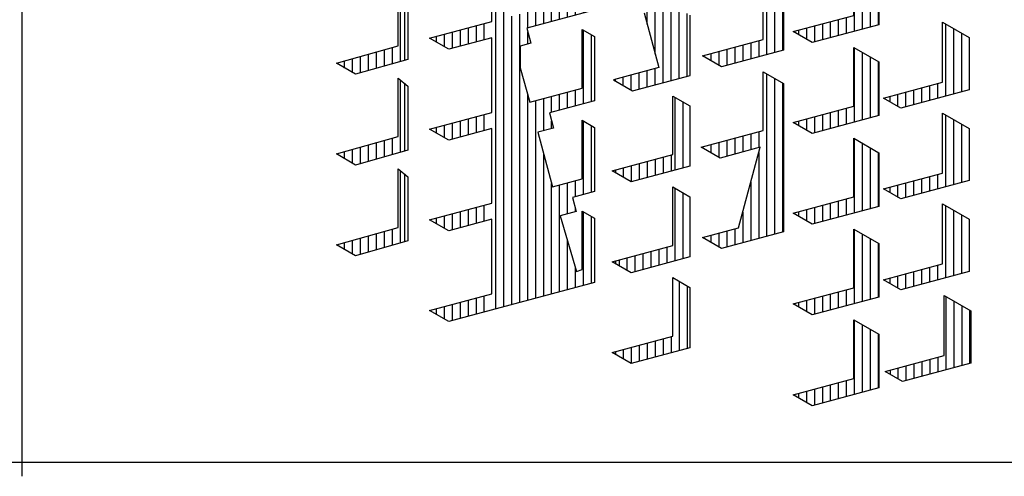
# Model space of a CAD drawing. Extents: x -156717 to 425753, y -51191 to 363295.
# Tile 356 of 502: x 117345 to 118133, y 172352 to 172718. Entities that reach past the tile are written whole.
import ezdxf

# ---------------------------------------------------------------- set-up
doc = ezdxf.new("R2010")
doc.units = 0
doc.header["$LTSCALE"] = 50
doc.layers.get('0').update_dxf_attribs({"linetype": 'CONTINUOUS'})
doc.layers.add('KADER', color=7, linetype='CONTINUOUS')

# ---------------------------------------------------------------- blocks, each defined once
blk = doc.blocks.new('KADERA0')
at = {"layer": 'KADER', "color": 4}
blk.add_line((25, 10), (1179, 10), dxfattribs=at)
blk = doc.blocks.new('BL40', base_point=(518.216, 78.448))
at = {"color": 7, "linetype": 'Continuous'}
for p, q in [((746.539, 264.121), (746.539, 267.213)), ((746.71, 267.073), (746.71, 264.169)), ((745.52, 263.832), (745.52, 264.528)), ((745.86, 263.929), (745.86, 264.623)), ((746.2, 264.025), (746.2, 264.719)), ((744.16, 263.842), (744.16, 264.146)), ((744.5, 263.645), (744.5, 264.242)), ((744.84, 263.64), (744.84, 264.337)), ((745.18, 263.736), (745.18, 264.433)), ((743.82, 264.038), (743.82, 264.051))]:
    blk.add_line(p, q, dxfattribs=at)
blk = doc.blocks.new('BL38', base_point=(518.216, 78.448))
at = {"color": 7, "linetype": 'Continuous'}
for p, q in [((746.539, 256.37), (746.539, 259.462)), ((746.71, 259.322), (746.71, 256.418)), ((746.2, 256.274), (746.2, 256.968)), ((744.5, 255.895), (744.5, 256.491)), ((744.84, 255.889), (744.84, 256.586)), ((745.18, 255.985), (745.18, 256.682)), ((745.52, 256.082), (745.52, 256.777)), ((745.86, 256.178), (745.86, 256.872)), ((743.82, 256.287), (743.82, 256.3)), ((744.16, 256.091), (744.16, 256.396))]:
    blk.add_line(p, q, dxfattribs=at)
blk = doc.blocks.new('BL31', base_point=(518.216, 78.448))
at = {"color": 7, "linetype": 'Continuous'}
for p, q in [((765.919, 268.581), (765.919, 265.41)), ((766.26, 268.385), (766.26, 265.501)), ((766.6, 268.189), (766.6, 265.592)), ((766.94, 267.993), (766.94, 265.683)), ((764.9, 265.824), (764.9, 265.136)), ((765.24, 265.915), (765.24, 265.227)), ((765.58, 266.006), (765.58, 265.318)), ((763.539, 265.459), (763.539, 265.261)), ((763.88, 265.55), (763.88, 265.065)), ((764.22, 265.642), (764.22, 264.954)), ((764.56, 265.733), (764.56, 265.045))]:
    blk.add_line(p, q, dxfattribs=at)
blk = doc.blocks.new('BL30', base_point=(518.216, 78.448))
at = {"color": 7, "linetype": 'Continuous'}
for p, q in [((765.919, 264.706), (765.919, 261.535)), ((766.26, 264.51), (766.26, 261.626)), ((766.6, 264.314), (766.6, 261.717)), ((766.94, 264.118), (766.94, 261.808)), ((765.24, 262.04), (765.24, 261.352)), ((765.58, 262.131), (765.58, 261.443)), ((763.539, 261.584), (763.539, 261.386)), ((763.88, 261.675), (763.88, 261.19)), ((764.22, 261.767), (764.22, 261.079)), ((764.56, 261.858), (764.56, 261.17)), ((764.9, 261.949), (764.9, 261.261))]:
    blk.add_line(p, q, dxfattribs=at)
blk = doc.blocks.new('BL29', base_point=(518.216, 78.448))
at = {"color": 7, "linetype": 'Continuous'}
for p, q in [((765.919, 260.831), (765.919, 257.659)), ((766.26, 260.635), (766.26, 257.75)), ((766.6, 260.439), (766.6, 257.841)), ((766.94, 260.242), (766.94, 257.932)), ((765.58, 258.256), (765.58, 257.568)), ((763.88, 257.8), (763.88, 257.314)), ((764.22, 257.891), (764.22, 257.203)), ((764.56, 257.982), (764.56, 257.295)), ((764.9, 258.073), (764.9, 257.386)), ((765.24, 258.164), (765.24, 257.477)), ((763.539, 257.709), (763.539, 257.511))]:
    blk.add_line(p, q, dxfattribs=at)
blk = doc.blocks.new('BL28', base_point=(518.216, 78.448))
at = {"color": 7, "linetype": 'Continuous'}
for p, q in [((765.919, 256.956), (765.919, 253.784)), ((766.26, 256.76), (766.26, 253.875)), ((766.6, 256.564), (766.6, 253.966)), ((766.94, 256.368), (766.94, 254.057)), ((764.22, 254.016), (764.22, 253.328)), ((764.56, 254.107), (764.56, 253.419)), ((764.9, 254.198), (764.9, 253.511)), ((765.24, 254.289), (765.24, 253.602)), ((765.58, 254.38), (765.58, 253.693)), ((763.539, 253.834), (763.539, 253.636)), ((763.88, 253.925), (763.88, 253.439))]:
    blk.add_line(p, q, dxfattribs=at)
blk = doc.blocks.new('BL27', base_point=(518.216, 78.448))
at = {"color": 7, "linetype": 'Continuous'}
for p, q in [((765.919, 253.081), (765.919, 249.909)), ((766.26, 252.885), (766.26, 250)), ((766.6, 252.689), (766.6, 250.091)), ((766.94, 252.493), (766.94, 250.182)), ((764.56, 250.232), (764.56, 249.544)), ((764.9, 250.323), (764.9, 249.636)), ((765.24, 250.414), (765.24, 249.727)), ((765.58, 250.505), (765.58, 249.818)), ((763.539, 249.959), (763.539, 249.761)), ((763.88, 250.05), (763.88, 249.564)), ((764.22, 250.141), (764.22, 249.453))]:
    blk.add_line(p, q, dxfattribs=at)
blk = doc.blocks.new('BL26', base_point=(518.216, 78.448))
at = {"color": 7, "linetype": 'Continuous'}
for p, q in [((769.83, 254.894), (769.83, 257.965)), ((770.169, 254.985), (770.169, 257.769)), ((770.51, 255.076), (770.51, 257.573)), ((768.81, 254.621), (768.81, 255.246)), ((769.15, 254.712), (769.15, 255.337)), ((769.49, 254.803), (769.49, 255.428)), ((767.45, 254.644), (767.45, 254.881)), ((767.789, 254.448), (767.789, 254.972)), ((768.13, 254.439), (768.13, 255.063)), ((768.47, 254.53), (768.47, 255.155))]:
    blk.add_line(p, q, dxfattribs=at)
blk = doc.blocks.new('BL25', base_point=(518.216, 78.448))
at = {"color": 7, "linetype": 'Continuous'}
for p, q in [((769.83, 258.769), (769.83, 261.84)), ((770.169, 258.86), (770.169, 261.644)), ((770.51, 258.951), (770.51, 261.448)), ((768.47, 258.405), (768.47, 259.03)), ((768.81, 258.496), (768.81, 259.121)), ((769.15, 258.587), (769.15, 259.212)), ((769.49, 258.678), (769.49, 259.303)), ((767.45, 258.519), (767.45, 258.756)), ((767.789, 258.323), (767.789, 258.847)), ((768.13, 258.314), (768.13, 258.938))]:
    blk.add_line(p, q, dxfattribs=at)
blk = doc.blocks.new('BL24', base_point=(518.216, 78.448))
at = {"color": 7, "linetype": 'Continuous'}
for p, q in [((769.83, 262.645), (769.83, 265.715)), ((770.169, 262.736), (770.169, 265.519)), ((770.51, 262.827), (770.51, 265.323)), ((768.13, 262.189), (768.13, 262.814)), ((768.47, 262.28), (768.47, 262.905)), ((768.81, 262.371), (768.81, 262.996)), ((769.15, 262.462), (769.15, 263.087)), ((769.49, 262.553), (769.49, 263.178)), ((767.45, 262.395), (767.45, 262.632)), ((767.789, 262.199), (767.789, 262.723))]:
    blk.add_line(p, q, dxfattribs=at)
blk = doc.blocks.new('BL19', base_point=(518.216, 78.448))
at = {"color": 7, "linetype": 'Continuous'}
for p, q in [((769.83, 254.089), (769.83, 250.956)), ((770.169, 253.893), (770.169, 251.048)), ((770.51, 253.697), (770.51, 251.139)), ((770.85, 253.501), (770.85, 251.23)), ((769.49, 251.49), (769.49, 250.865)), ((767.789, 251.035), (767.789, 250.572)), ((768.13, 251.126), (768.13, 250.501)), ((768.47, 251.217), (768.47, 250.592)), ((768.81, 251.308), (768.81, 250.683)), ((769.15, 251.399), (769.15, 250.774)), ((767.45, 250.944), (767.45, 250.769))]:
    blk.add_line(p, q, dxfattribs=at)
blk = doc.blocks.new('BL16', base_point=(443.087, 112.22))
at = {"color": 7, "linetype": 'Continuous'}
for p, q in [((679.231, 299.959), (679.231, 303.104)), ((679.571, 300.05), (679.571, 302.908)), ((675.491, 287.331), (675.491, 301.978)), ((677.871, 299.594), (677.871, 300.282)), ((678.211, 299.685), (678.211, 300.373)), ((678.551, 299.777), (678.551, 300.464)), ((678.891, 299.868), (678.891, 300.555)), ((675.831, 287.423), (675.831, 300.06)), ((676.17, 287.514), (676.17, 299.827)), ((676.511, 287.605), (676.511, 299.918)), ((676.851, 299.321), (676.851, 300.009)), ((677.191, 299.412), (677.191, 300.1)), ((677.531, 299.503), (677.531, 300.191)), ((674.641, 299.417), (674.641, 298.729)), ((674.981, 299.508), (674.981, 298.82)), ((672.941, 298.961), (672.941, 298.724)), ((673.281, 299.053), (673.281, 298.528)), ((673.621, 299.144), (673.621, 298.456)), ((673.961, 299.235), (673.961, 298.547)), ((674.301, 299.326), (674.301, 298.638)), ((676.851, 298.634), (676.851, 299.153)), ((679.231, 296.084), (679.231, 299.229)), ((679.571, 296.175), (679.571, 299.033)), ((676.851, 287.696), (676.851, 296.474)), ((678.211, 295.811), (678.211, 296.498)), ((678.551, 295.902), (678.551, 296.589)), ((678.891, 295.993), (678.891, 296.68)), ((677.191, 287.787), (677.191, 296.225)), ((677.531, 294.941), (677.531, 296.316)), ((677.871, 295.72), (677.871, 296.407)), ((674.981, 295.633), (674.981, 294.945)), ((673.281, 295.177), (673.281, 294.653)), ((673.621, 295.268), (673.621, 294.581)), ((673.961, 295.359), (673.961, 294.672)), ((674.301, 295.451), (674.301, 294.763)), ((674.641, 295.542), (674.641, 294.854)), ((677.871, 295.032), (677.871, 295.346)), ((679.231, 292.208), (679.231, 295.354)), ((672.941, 295.086), (672.941, 294.849)), ((679.571, 292.299), (679.571, 295.158)), ((677.531, 287.878), (677.531, 293.958)), ((677.871, 287.969), (677.871, 292.688)), ((678.551, 291.385), (678.551, 292.714)), ((678.891, 292.116), (678.891, 292.805)), ((678.211, 288.06), (678.211, 292.623)), ((673.621, 291.393), (673.621, 290.706)), ((673.961, 291.484), (673.961, 290.797)), ((674.301, 291.576), (674.301, 290.888)), ((674.641, 291.667), (674.641, 290.979)), ((674.981, 291.758), (674.981, 291.07)), ((678.891, 291.477), (678.891, 291.604)), ((679.231, 288.334), (679.231, 291.479)), ((672.941, 291.211), (672.941, 290.974)), ((673.281, 291.302), (673.281, 290.778)), ((679.571, 288.425), (679.571, 291.282)), ((678.551, 288.151), (678.551, 290.234)), ((678.891, 288.242), (678.891, 289.07)), ((673.961, 287.609), (673.961, 286.922)), ((674.301, 287.7), (674.301, 287.013)), ((674.641, 287.791), (674.641, 287.104)), ((674.981, 287.882), (674.981, 287.195)), ((672.941, 287.336), (672.941, 287.099)), ((673.281, 287.427), (673.281, 286.902)), ((673.621, 287.518), (673.621, 286.83))]:
    blk.add_line(p, q, dxfattribs=at)
blk = doc.blocks.new('BL8', base_point=(129, 190))
at = {"color": 7, "linetype": 'Continuous'}
for p, q in [((369.054, 367.161), (369.054, 370.267)), ((369.394, 367.252), (369.394, 370.071)), ((368.034, 366.887), (368.034, 367.575)), ((368.374, 366.978), (368.374, 367.666)), ((368.714, 367.07), (368.714, 367.757)), ((366.504, 367.165), (366.504, 367.045)), ((366.674, 366.947), (366.674, 367.211)), ((367.014, 366.75), (367.014, 367.302)), ((367.354, 366.705), (367.354, 367.393)), ((367.694, 366.796), (367.694, 367.484))]:
    blk.add_line(p, q, dxfattribs=at)
blk = doc.blocks.new('BL7', base_point=(129, 190))
at = {"color": 7, "linetype": 'Continuous'}
for p, q in [((369.054, 371.036), (369.054, 374.143)), ((369.394, 371.127), (369.394, 373.946)), ((367.524, 371.314), (367.524, 370.626)), ((367.864, 371.405), (367.864, 370.717)), ((368.203, 371.496), (368.203, 370.808)), ((368.544, 371.587), (368.544, 370.9)), ((368.884, 371.678), (368.884, 370.991)), ((366.504, 371.041), (366.504, 370.92)), ((366.844, 371.132), (366.844, 370.724)), ((367.184, 371.223), (367.184, 370.535))]:
    blk.add_line(p, q, dxfattribs=at)
blk = doc.blocks.new('BL5', base_point=(366.636, 135.725))
at = {"color": 7, "linetype": 'Continuous'}
for p, q in [((616.719, 351.138), (616.719, 353.637)), ((617.06, 351.229), (617.06, 353.728)), ((617.4, 351.32), (617.4, 353.819)), ((617.74, 351.411), (617.74, 353.911)), ((618.08, 351.502), (618.08, 354.002)), ((615.7, 350.864), (615.7, 353.364)), ((616.04, 350.955), (616.04, 353.455)), ((616.38, 351.046), (616.38, 353.546)), ((613.49, 352.772), (613.49, 350.272)), ((613.83, 352.863), (613.83, 350.363)), ((614.17, 352.954), (614.17, 350.454)), ((612.13, 352.408), (612.13, 349.908)), ((612.469, 352.499), (612.469, 349.999)), ((612.81, 352.59), (612.81, 350.09)), ((613.15, 352.681), (613.15, 350.181)), ((610.43, 351.952), (610.43, 349.452)), ((611.79, 352.317), (611.79, 349.817)), ((609.07, 351.588), (609.07, 349.088)), ((609.41, 351.679), (609.41, 349.179)), ((609.75, 351.77), (609.75, 349.27)), ((610.089, 351.861), (610.089, 349.361)), ((611.45, 351.663), (611.45, 341.975)), ((608.05, 351.315), (608.05, 348.815)), ((608.39, 351.406), (608.39, 348.906)), ((608.73, 351.497), (608.73, 348.997)), ((619.1, 349.64), (619.1, 351.088)), ((619.27, 351.133), (619.27, 349.545)), ((605.839, 348.222), (605.839, 350.722)), ((606.18, 348.313), (606.18, 350.813)), ((606.52, 348.404), (606.52, 350.905)), ((615.7, 346.989), (615.7, 350.822)), ((617.74, 347.536), (617.74, 350.723)), ((618.08, 347.627), (618.08, 350.814)), ((618.42, 350.023), (618.42, 350.906)), ((618.76, 349.832), (618.76, 350.997)), ((604.14, 347.767), (604.14, 350.267)), ((604.48, 347.858), (604.48, 350.358)), ((604.82, 347.949), (604.82, 350.449)), ((605.16, 348.04), (605.16, 350.54)), ((605.5, 348.131), (605.5, 350.631)), ((607.709, 350.661), (607.709, 326.522)), ((616.04, 347.08), (616.04, 350.625)), ((616.38, 347.171), (616.38, 350.429)), ((616.719, 347.262), (616.719, 350.45)), ((617.06, 347.353), (617.06, 350.541)), ((617.4, 347.445), (617.4, 350.632)), ((614.51, 349.858), (614.51, 349.011)), ((614.85, 349.949), (614.85, 348.815)), ((615.19, 350.04), (615.19, 348.618)), ((601.08, 346.947), (601.08, 349.447)), ((601.42, 347.038), (601.42, 349.538)), ((601.76, 347.129), (601.76, 349.629)), ((602.1, 347.22), (602.1, 349.72)), ((602.44, 347.311), (602.44, 349.811)), ((603.459, 331.396), (603.459, 349.522)), ((603.8, 331.458), (603.8, 349.613)), ((611.79, 349.813), (611.79, 345.941)), ((612.13, 349.617), (612.13, 346.032)), ((612.469, 349.42), (612.469, 346.123)), ((613.15, 349.493), (613.15, 346.306)), ((613.49, 349.585), (613.49, 346.397)), ((613.83, 349.676), (613.83, 346.488)), ((614.17, 349.767), (614.17, 346.579)), ((600.4, 346.765), (600.4, 349.265)), ((600.74, 346.856), (600.74, 349.356)), ((612.81, 349.402), (612.81, 346.214)), ((600.06, 342.808), (600.06, 348.611)), ((608.05, 348.656), (608.05, 344.939)), ((609.75, 348.582), (609.75, 345.394)), ((610.089, 348.673), (610.089, 345.485)), ((610.43, 348.764), (610.43, 345.576)), ((610.77, 348.856), (610.77, 347.904)), ((611.11, 348.947), (611.11, 347.708)), ((599.38, 345.19), (599.38, 348.429)), ((599.719, 344.299), (599.719, 348.52)), ((608.39, 348.459), (608.39, 345.03)), ((608.73, 348.309), (608.73, 345.121)), ((609.07, 348.4), (609.07, 345.212)), ((609.41, 348.491), (609.41, 345.303)), ((606.86, 346.896), (606.86, 347.808)), ((607.2, 346.7), (607.2, 347.899)), ((604.14, 343.892), (604.14, 347.596)), ((604.48, 343.983), (604.48, 347.399)), ((605.16, 344.165), (605.16, 347.352)), ((605.5, 344.256), (605.5, 347.443)), ((605.839, 344.347), (605.839, 347.535)), ((606.18, 344.438), (606.18, 347.626)), ((606.52, 344.529), (606.52, 347.717)), ((604.82, 344.074), (604.82, 347.261)), ((615.7, 343.114), (615.7, 346.947)), ((618.08, 343.752), (618.08, 346.939)), ((618.42, 346.148), (618.42, 347.03)), ((618.76, 345.956), (618.76, 347.121)), ((619.1, 345.765), (619.1, 347.213)), ((619.27, 347.258), (619.27, 345.669)), ((600.4, 342.889), (600.4, 346.489)), ((602.1, 343.345), (602.1, 346.533)), ((602.44, 343.436), (602.44, 346.624)), ((602.78, 345.883), (602.78, 346.715)), ((603.12, 345.686), (603.12, 346.806)), ((616.04, 343.205), (616.04, 346.75)), ((616.38, 343.296), (616.38, 346.554)), ((616.719, 343.387), (616.719, 346.575)), ((617.06, 343.478), (617.06, 346.666)), ((617.4, 343.569), (617.4, 346.757)), ((617.74, 343.661), (617.74, 346.848)), ((600.74, 342.981), (600.74, 346.293)), ((601.08, 343.072), (601.08, 346.259)), ((601.42, 343.163), (601.42, 346.35)), ((601.76, 343.254), (601.76, 346.442)), ((614.85, 346.074), (614.85, 344.939)), ((615.19, 346.165), (615.19, 344.743)), ((598.7, 345.374), (598.7, 345.622)), ((599.04, 345.282), (599.04, 345.713)), ((611.79, 345.938), (611.79, 342.554)), ((612.13, 345.742), (612.13, 342.463)), ((613.49, 345.709), (613.49, 342.522)), ((613.83, 345.8), (613.83, 342.613)), ((614.17, 345.891), (614.17, 342.704)), ((614.51, 345.983), (614.51, 345.136)), ((598.36, 345.466), (598.36, 345.531)), ((612.469, 345.546), (612.469, 342.372)), ((612.81, 345.527), (612.81, 342.34)), ((613.15, 345.618), (613.15, 342.431)), ((610.089, 344.798), (610.089, 341.61)), ((610.43, 344.889), (610.43, 341.701)), ((610.77, 344.98), (610.77, 344.029)), ((611.11, 345.071), (611.11, 343.833)), ((608.05, 344.78), (608.05, 341.064)), ((608.39, 344.583), (608.39, 341.155)), ((608.73, 344.434), (608.73, 341.246)), ((609.07, 344.525), (609.07, 341.337)), ((609.41, 344.616), (609.41, 341.428)), ((609.75, 344.707), (609.75, 341.519)), ((607.2, 342.824), (607.2, 344.024)), ((604.14, 340.017), (604.14, 343.721)), ((604.48, 340.108), (604.48, 343.524)), ((605.5, 340.381), (605.5, 343.568)), ((605.839, 340.472), (605.839, 343.66)), ((606.18, 340.563), (606.18, 343.751)), ((606.52, 340.654), (606.52, 343.842)), ((606.86, 343.021), (606.86, 343.933)), ((604.82, 340.199), (604.82, 343.386)), ((605.16, 340.29), (605.16, 343.477)), ((618.42, 339.28), (618.42, 343.155)), ((618.76, 339.371), (618.76, 343.246)), ((619.1, 339.462), (619.1, 343.338)), ((619.27, 343.383), (619.27, 339.508)), ((602.44, 339.561), (602.44, 342.749)), ((602.78, 342.008), (602.78, 342.84)), ((603.12, 341.811), (603.12, 342.931)), ((615.7, 341.506), (615.7, 343.071)), ((616.04, 341.415), (616.04, 342.875)), ((616.38, 341.324), (616.38, 342.679)), ((616.719, 341.233), (616.719, 342.7)), ((617.06, 341.142), (617.06, 342.791)), ((617.4, 341.051), (617.4, 342.882)), ((617.74, 340.96), (617.74, 342.973)), ((618.08, 340.868), (618.08, 343.064)), ((601.08, 339.199), (601.08, 342.385)), ((601.42, 339.29), (601.42, 342.476)), ((601.76, 339.38), (601.76, 342.567)), ((602.1, 339.471), (602.1, 342.658)), ((615.19, 342.29), (615.19, 338.415)), ((613.83, 341.925), (613.83, 341.273)), ((614.17, 342.016), (614.17, 341.329)), ((614.51, 342.108), (614.51, 338.233)), ((614.85, 342.199), (614.85, 338.324)), ((600.74, 340.27), (600.74, 341.605)), ((612.81, 341.652), (612.81, 341.547)), ((613.15, 341.743), (613.15, 341.456)), ((613.49, 341.834), (613.49, 341.364)), ((610.43, 341.014), (610.43, 338.981)), ((610.77, 341.105), (610.77, 340.259)), ((608.05, 340.905), (608.05, 330.092)), ((608.39, 340.708), (608.39, 331.361)), ((609.07, 340.65), (609.07, 333.898)), ((609.41, 340.741), (609.41, 335.166)), ((609.75, 340.832), (609.75, 336.269)), ((610.089, 340.923), (610.089, 336.36)), ((608.73, 340.559), (608.73, 332.12)), ((604.14, 336.141), (604.14, 339.846)), ((605.839, 336.596), (605.839, 339.784)), ((606.18, 336.687), (606.18, 339.875)), ((606.52, 336.778), (606.52, 339.966)), ((606.86, 339.146), (606.86, 340.057)), ((607.2, 338.949), (607.2, 340.149)), ((610.77, 340.153), (610.77, 337.23)), ((611.11, 339.957), (611.11, 337.321)), ((617.74, 339.098), (617.74, 339.785)), ((618.08, 339.189), (618.08, 339.876)), ((604.48, 336.232), (604.48, 339.649)), ((604.82, 336.323), (604.82, 339.511)), ((605.16, 336.414), (605.16, 339.602)), ((605.5, 336.505), (605.5, 339.693)), ((616.04, 339), (616.04, 339.33)), ((616.38, 338.804), (616.38, 339.421)), ((616.719, 338.824), (616.719, 339.512)), ((617.06, 338.915), (617.06, 339.603)), ((617.4, 339.007), (617.4, 339.694)), ((602.78, 338.207), (602.78, 338.964)), ((603.12, 338.03), (603.12, 339.056)), ((615.7, 339.196), (615.7, 339.239)), ((602.1, 335.666), (602.1, 338.782)), ((602.44, 335.686), (602.44, 338.873)), ((613.15, 338.555), (613.15, 337.868)), ((613.49, 338.646), (613.49, 337.959)), ((613.83, 338.737), (613.83, 338.05)), ((614.17, 338.829), (614.17, 338.141)), ((611.79, 338.19), (611.79, 338.188)), ((612.13, 338.282), (612.13, 337.991)), ((612.469, 338.373), (612.469, 337.795)), ((612.81, 338.464), (612.81, 337.777)), ((601.42, 337.762), (601.42, 337.913)), ((601.76, 336.714), (601.76, 338.004)), ((610.43, 337.827), (610.43, 336.451)), ((604.14, 332.266), (604.14, 335.97)), ((606.18, 332.812), (606.18, 336)), ((606.52, 332.903), (606.52, 336.091)), ((606.86, 335.271), (606.86, 336.182)), ((607.2, 335.074), (607.2, 336.273)), ((610.77, 336.279), (610.77, 333.355)), ((611.11, 336.082), (611.11, 333.446)), ((604.48, 332.357), (604.48, 335.774)), ((604.82, 332.448), (604.82, 335.636)), ((605.16, 332.539), (605.16, 335.727)), ((605.5, 332.63), (605.5, 335.818)), ((605.839, 332.721), (605.839, 335.909)), ((602.95, 335.135), (602.95, 334.63)), ((602.61, 334.356), (602.61, 333.775)), ((602.95, 334.447), (602.95, 331.26)), ((610.089, 333.86), (610.089, 333.173)), ((610.43, 333.952), (610.43, 333.264)), ((609.07, 333.587), (609.07, 332.211)), ((609.41, 333.678), (609.41, 332.966)), ((609.75, 333.769), (609.75, 333.081)), ((606.52, 332.217), (606.52, 331.591)), ((606.86, 331.395), (606.86, 332.307)), ((607.2, 331.199), (607.2, 332.398)), ((610.77, 332.403), (610.77, 329.48)), ((611.11, 332.207), (611.11, 329.571)), ((602.27, 331.765), (602.27, 331.078)), ((602.61, 331.856), (602.61, 331.169)), ((604.14, 328.391), (604.14, 331.993)), ((604.48, 328.482), (604.48, 331.797)), ((604.82, 328.573), (604.82, 331.761)), ((605.16, 328.664), (605.16, 331.852)), ((605.5, 328.755), (605.5, 331.943)), ((605.839, 328.846), (605.839, 332.034)), ((606.18, 328.937), (606.18, 332.125)), ((600.91, 331.401), (600.91, 330.796)), ((601.25, 331.492), (601.25, 330.804)), ((601.589, 331.583), (601.589, 330.895)), ((601.93, 331.674), (601.93, 330.986)), ((600.23, 331.219), (600.23, 331.188)), ((600.57, 331.31), (600.57, 330.992)), ((603.459, 330.602), (603.459, 330.709)), ((603.8, 329.333), (603.8, 330.8)), ((610.43, 330.076), (610.43, 329.389)), ((609.07, 329.712), (609.07, 329.024)), ((609.41, 329.803), (609.41, 329.115)), ((609.75, 329.894), (609.75, 329.206)), ((610.089, 329.985), (610.089, 329.298)), ((608.05, 329.439), (608.05, 328.063)), ((608.39, 329.53), (608.39, 328.842)), ((608.73, 329.621), (608.73, 328.933)), ((606.86, 320.682), (606.86, 328.432)), ((607.2, 324.68), (607.2, 328.523)), ((605.16, 324.101), (605.16, 327.977)), ((605.5, 324.192), (605.5, 328.068)), ((605.839, 323.844), (605.839, 328.159)), ((606.18, 320.5), (606.18, 328.25)), ((606.52, 320.591), (606.52, 328.341)), ((604.82, 327.651), (604.82, 327.885)), ((604.82, 325.526), (604.82, 327.198)), ((604.48, 326.795), (604.48, 327.107)), ((604.48, 324.25), (604.48, 324.607)), ((604.82, 324.054), (604.82, 324.698)), ((604.14, 324.447), (604.14, 324.516)), ((605.5, 322.988), (605.5, 323.505)), ((605.839, 321.719), (605.839, 323.596)), ((607.2, 320.773), (607.2, 323.448)), ((604.82, 320.179), (604.82, 320.823)), ((605.16, 320.226), (605.16, 320.914)), ((605.5, 320.317), (605.5, 321.005)), ((605.839, 320.409), (605.839, 321.096)), ((604.14, 320.572), (604.14, 320.641)), ((604.48, 320.375), (604.48, 320.732))]:
    blk.add_line(p, q, dxfattribs=at)
blk = doc.blocks.new('BL4', base_point=(129, 190))
at = {"color": 7, "linetype": 'Continuous'}
for p, q in [((372.964, 379.028), (372.964, 375.959)), ((373.304, 378.833), (373.304, 376.05)), ((373.644, 378.639), (373.644, 376.141)), ((371.944, 376.373), (371.944, 375.686)), ((372.284, 376.465), (372.284, 375.777)), ((372.624, 376.556), (372.624, 375.868)), ((370.244, 375.918), (370.244, 375.903)), ((370.583, 376.009), (370.583, 375.706)), ((370.924, 376.1), (370.924, 375.51)), ((371.264, 376.191), (371.264, 375.504)), ((371.604, 376.282), (371.604, 375.595))]:
    blk.add_line(p, q, dxfattribs=at)
blk = doc.blocks.new('BL3', base_point=(129, 190))
at = {"color": 7, "linetype": 'Continuous'}
for p, q in [((372.964, 375.151), (372.964, 368.208)), ((373.304, 374.955), (373.304, 368.299)), ((373.644, 374.759), (373.644, 368.39)), ((372.284, 372.589), (372.284, 371.902)), ((372.624, 372.68), (372.624, 371.993)), ((370.583, 372.134), (370.583, 371.78)), ((370.924, 372.225), (370.924, 371.583)), ((371.264, 372.316), (371.264, 371.628)), ((371.604, 372.407), (371.604, 371.719)), ((371.944, 372.498), (371.944, 371.81)), ((370.244, 372.043), (370.244, 371.976)), ((372.624, 371.785), (372.624, 368.117)), ((372.284, 370.517), (372.284, 368.026)), ((371.944, 369.248), (371.944, 367.935)), ((370.924, 368.349), (370.924, 367.759)), ((371.264, 368.44), (371.264, 367.753)), ((371.604, 368.531), (371.604, 367.844)), ((370.244, 368.167), (370.244, 368.152)), ((370.583, 368.258), (370.583, 367.955))]:
    blk.add_line(p, q, dxfattribs=at)
blk = doc.blocks.new('BL2', base_point=(366.636, 135.725))
at = {"color": 7, "linetype": 'Continuous'}
for p, q in [((606.86, 312.019), (606.86, 309.056)), ((607.2, 311.823), (607.2, 309.147)), ((605.839, 309.471), (605.839, 308.783)), ((606.18, 309.562), (606.18, 308.874)), ((606.52, 309.653), (606.52, 308.965)), ((604.48, 309.106), (604.48, 308.699)), ((604.82, 309.197), (604.82, 308.51)), ((605.16, 309.289), (605.16, 308.601)), ((605.5, 309.38), (605.5, 308.692)), ((604.14, 309.015), (604.14, 308.895))]:
    blk.add_line(p, q, dxfattribs=at)
blk = doc.blocks.new('SNARF')
at = {"color": 1, "linetype": 'Continuous'}
for p, q in [((-10230.3, 728), (-10230.3, 821.7)), ((-10060.5, 747.7), (-10174.3, 717.2)), ((-9986.4, 741.8), (-9962.9, 654.3)), ((-10329.9, 701.3), (-10230.3, 728)), ((-9912.9, 641.9), (-9912.9, 738.2)), ((-10174.3, 717.2), (-10167.9, 693.2)), ((-10085.4, 715.3), (-10065.7, 703.9)), ((-10085.4, 621.5), (-10085.4, 715.3)), ((-10299.4, 683.7), (-10329.9, 701.3)), ((-10230.3, 702.2), (-10299.4, 683.7)), ((-10230.3, 582.7), (-10230.3, 702.2)), ((-10065.7, 703.9), (-10065.7, 601)), ((-10167.9, 693.2), (-10185, 688.6)), ((-10185, 688.6), (-10185, 653.7)), ((-10185, 653.7), (-10169.4, 599)), ((-9962.9, 654.3), (-10035.6, 634.9)), ((-10376.8, 518.7), (-10376.8, 634.7)), ((-10035.6, 634.9), (-10005.1, 617.2)), ((-10005.1, 617.2), (-9912.9, 641.9)), ((-10370.4, 629.4), (-10370.4, 520.5)), ((-10169.4, 599), (-10085.4, 621.5)), ((-10065.7, 601), (-10138, 581.7)), ((-10329.9, 556), (-10230.3, 582.7)), ((-10138, 581.7), (-10131.6, 557.6)), ((-10085.4, 569.9), (-10065.7, 558.6)), ((-10085.4, 476.2), (-10085.4, 569.9)), ((-10299.4, 538.4), (-10329.9, 556)), ((-10230.3, 556.9), (-10299.4, 538.4)), ((-10230.3, 437.4), (-10230.3, 556.9)), ((-10131.6, 557.6), (-10156.5, 550.9)), ((-10065.7, 558.6), (-10065.7, 455.7)), ((-10402.2, 511.5), (-10402.2, 537.6)), ((-10389.5, 515.1), (-10389.5, 541.1)), ((-10156.5, 550.9), (-10133, 463.4)), ((-10453.2, 500.9), (-10453.2, 523.2)), ((-10440.5, 500.7), (-10440.5, 526.8)), ((-10427.7, 504.3), (-10427.7, 530.4)), ((-10415, 507.9), (-10415, 534)), ((-10478.7, 515.6), (-10478.7, 516.1)), ((-10466, 508.2), (-10466, 519.7)), ((-10133, 463.4), (-10085.4, 476.2)), ((-10065.7, 455.7), (-10101.2, 446.1)), ((-10101.2, 446.1), (-10095, 423.8)), ((-10329.9, 410.7), (-10230.3, 437.4)), ((-10299.4, 393.1), (-10329.9, 410.7)), ((-10230.3, 411.6), (-10299.4, 393.1)), ((-10230.3, 292), (-10230.3, 411.6)), ((-10095, 423.8), (-10120.7, 416.9)), ((-10120.7, 416.9), (-10094.8, 328.1)), ((-10085.4, 424.6), (-10065.7, 413.2)), ((-10085.4, 330.9), (-10085.4, 424.6)), ((-10065.7, 413.2), (-10065.7, 310.4)), ((-10094.8, 328.1), (-10085.4, 330.9)), ((-10065.7, 310.4), (-10299.4, 247.7)), ((-10329.9, 265.4), (-10230.3, 292)), ((-10299.4, 247.7), (-10329.9, 265.4))]:
    blk.add_line(p, q, dxfattribs=at)
for points in [[(-9748, 711.9), (-9650.7, 738), (-9650.7, 831.7), (-9610.8, 808.7), (-9610.8, 722.9), (-9717.6, 694.3), (-9748, 711.9)], [(-9892.9, 673.1), (-9795.6, 699.2), (-9795.6, 792.9), (-9763.4, 774.5), (-9763.4, 682), (-9862.5, 655.5), (-9892.9, 673.1)], [(-10479.3, 661.3), (-10380.2, 689.1), (-10380.2, 782.8), (-10364.8, 770.1), (-10364.8, 667.5), (-10448.8, 643.7), (-10479.3, 661.3)], [(-9603.1, 605.4), (-9508.6, 630.8), (-9508.6, 726.8), (-9466, 702.3), (-9466, 618.7), (-9575.4, 589.4), (-9603.1, 605.4)], [(-9748, 566.6), (-9650.7, 592.7), (-9650.7, 686.4), (-9610.8, 663.4), (-9610.8, 577.6), (-9717.6, 549), (-9748, 566.6)], [(-9895.2, 527.1), (-9795.6, 553.8), (-9795.6, 647.6), (-9763.1, 628.8), (-9763.1, 391.4), (-9862.5, 364.8), (-9892.9, 382.4), (-9835.3, 397.8), (-9800.8, 526.7), (-9864.7, 509.5), (-9895.2, 527.1)], [(-10479.3, 516), (-10380.2, 543.8), (-10380.2, 637.5), (-10364.8, 624.8), (-10364.8, 522.1), (-10448.8, 498.3), (-10479.3, 516)], [(-10037.8, 488.9), (-9940.5, 515), (-9940.5, 608.7), (-9913, 592.9), (-9913, 496.6), (-10007.3, 471.3), (-10037.8, 488.9)], [(-9603.1, 460.1), (-9508.6, 485.4), (-9508.6, 581.5), (-9466, 557), (-9466, 473.4), (-9575.4, 444.1), (-9603.1, 460.1)], [(-9748, 421.2), (-9650.7, 447.3), (-9650.7, 541.1), (-9610.8, 518.1), (-9610.8, 432.2), (-9717.6, 403.7), (-9748, 421.2)], [(-10479.3, 370.6), (-10380.2, 398.4), (-10380.2, 492.2), (-10364.8, 479.5), (-10364.8, 376.8), (-10448.8, 353), (-10479.3, 370.6)], [(-10037.8, 343.6), (-9940.5, 369.7), (-9940.5, 463.4), (-9913, 447.6), (-9913, 351.2), (-10007.3, 326), (-10037.8, 343.6)], [(-9603.1, 314.7), (-9508.6, 340.1), (-9508.6, 436.2), (-9466, 411.6), (-9466, 328.1), (-9575.4, 298.8), (-9603.1, 314.7)], [(-9748, 275.9), (-9650.7, 302), (-9650.7, 395.8), (-9610.8, 372.8), (-9610.8, 286.9), (-9717.5, 258.3), (-9748, 275.9)], [(-10037.8, 198.3), (-9940.5, 224.4), (-9940.5, 318.1), (-9913, 302.3), (-9913, 205.9), (-10007.3, 180.7), (-10037.8, 198.3)], [(-9600.4, 167.9), (-9505.8, 193.2), (-9505.8, 289.3), (-9463.2, 264.7), (-9463.2, 181.2), (-9572.7, 151.8), (-9600.4, 167.9)], [(-9748, 130.6), (-9650.7, 156.7), (-9650.7, 250.5), (-9610.8, 227.5), (-9610.8, 141.6), (-9717.5, 113), (-9748, 130.6)]]:
    blk.add_lwpolyline(points, dxfattribs=at)
at = {"color": 1, "xscale": 37.5, "yscale": 37.5, "zscale": 37.5}
for name in ['BL5', 'BL16', 'BL31', 'BL4', 'BL40', 'BL24', 'BL30', 'BL3', 'BL7', 'BL25', 'BL29', 'BL38', 'BL8', 'BL26', 'BL28', 'BL2', 'BL19', 'BL27']:
    blk.add_blockref(name, (-18938.9, -6298.7), dxfattribs=at)

msp = doc.modelspace()

# ---------------------------------------------------------------- linework, layer by layer
at = {"layer": 'KADER', "color": 4}
msp.add_line((117346.51925, 172352.17864), (117346.51925, 176102.17864), dxfattribs=at)

# ---------------------------------------------------------------- block references
at = {"layer": 'KADER', "color": 2, "linetype": 'Continuous', "xscale": 50, "yscale": 50, "zscale": 50}
msp.add_blockref('KADERA0', (66648.44388, 171863.40735), dxfattribs=at)
at = {"layer": 'KADER', "linetype": 'Continuous', "xscale": 0.5, "yscale": 0.5, "zscale": 0.5}
msp.add_blockref('SNARF', (122837.70177, 172352.17864), dxfattribs=at)

doc.saveas('drawing.dxf')
